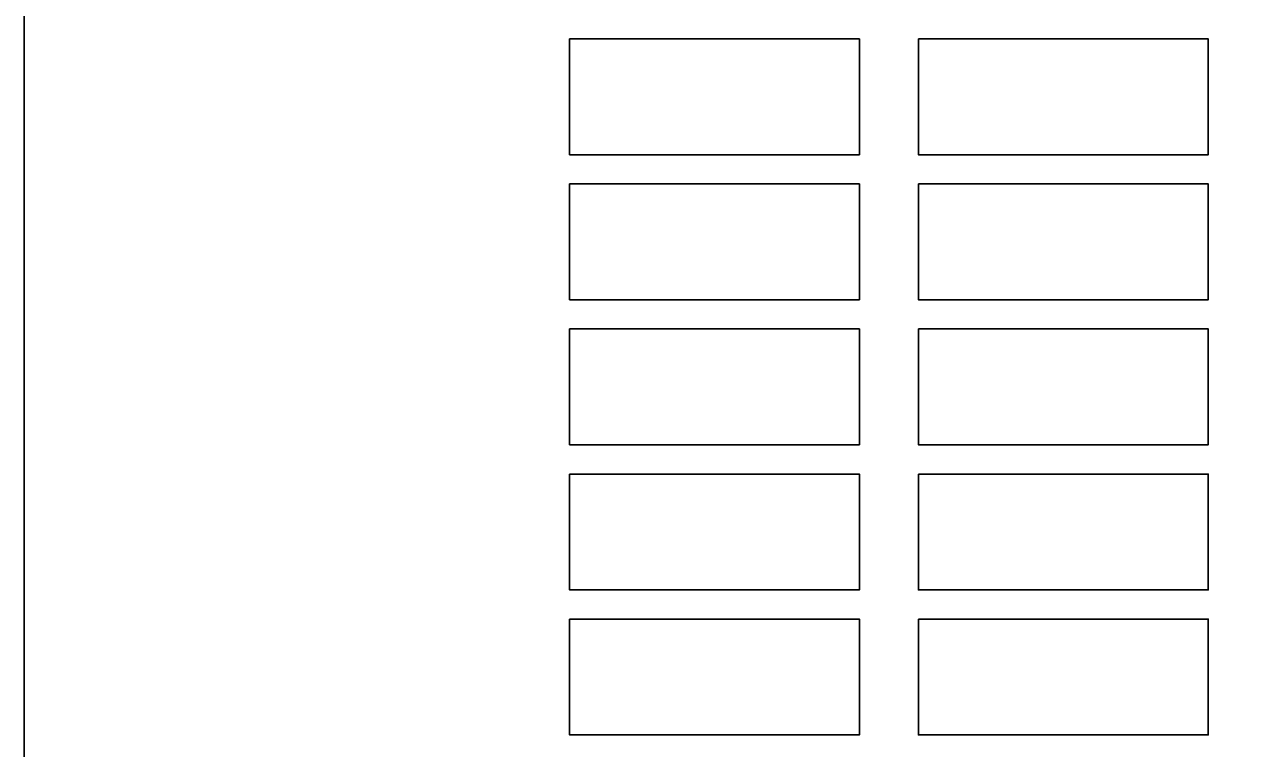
# Model space of a CAD drawing. Extents: x -449577 to -425530, y -1150048 to -1121091.
# Drawn here: x -443521.8 to -443085.5, y -1149314.6 to -1149054.4 of the extents above; entities that cross this region are included whole.
import ezdxf

# ---------------------------------------------------------------- set-up
doc = ezdxf.new("R2010")
doc.units = 0
doc.layers.add('Vrstva 1', color=7, linetype='Continuous')

msp = doc.modelspace()

# ---------------------------------------------------------------- linework, layer by layer
at = {"layer": 'Vrstva 1'}
for points in [[(-441021.77, -1148048.33), (-441021.77, -1150048.33), (-443521.77, -1150048.33), (-443521.77, -1148048.33)], [(-441021.77, -1148048.33), (-441021.77, -1150048.33), (-443521.77, -1150048.33), (-443521.77, -1148048.33)], [(-441021.77, -1148048.33), (-441021.77, -1150048.33), (-443521.77, -1150048.33), (-443521.77, -1148048.33)], [(-441021.77, -1148048.33), (-441021.77, -1150048.33), (-443521.77, -1150048.33), (-443521.77, -1148048.33)], [(-441021.77, -1148048.33), (-441021.77, -1150048.33), (-443521.77, -1150048.33), (-443521.77, -1148048.33)], [(-441021.77, -1148048.33), (-441021.77, -1150048.33), (-443521.77, -1150048.33), (-443521.77, -1148048.33)], [(-441021.77, -1148048.33), (-441021.77, -1150048.33), (-443521.77, -1150048.33), (-443521.77, -1148048.33)], [(-441021.77, -1148048.33), (-441021.77, -1150048.33), (-443521.77, -1150048.33), (-443521.77, -1148048.33)], [(-441021.77, -1148048.33), (-441021.77, -1150048.33), (-443521.77, -1150048.33), (-443521.77, -1148048.33)], [(-441021.77, -1148048.33), (-441021.77, -1150048.33), (-443521.77, -1150048.33), (-443521.77, -1148048.33)], [(-441021.77, -1148048.33), (-441021.77, -1150048.33), (-443521.77, -1150048.33), (-443521.77, -1148048.33)], [(-441021.77, -1148048.33), (-441021.77, -1150048.33), (-443521.77, -1150048.33), (-443521.77, -1148048.33)], [(-441021.77, -1148048.33), (-441021.77, -1150048.33), (-443521.77, -1150048.33), (-443521.77, -1148048.33)], [(-441021.77, -1148048.33), (-441021.77, -1150048.33), (-443521.77, -1150048.33), (-443521.77, -1148048.33)], [(-441021.77, -1148048.33), (-441021.77, -1150048.33), (-443521.77, -1150048.33), (-443521.77, -1148048.33)], [(-441021.77, -1148048.33), (-441021.77, -1150048.33), (-443521.77, -1150048.33), (-443521.77, -1148048.33)], [(-441021.77, -1148048.33), (-441021.77, -1150048.33), (-443521.77, -1150048.33), (-443521.77, -1148048.33)], [(-441021.77, -1148048.33), (-441021.77, -1150048.33), (-443521.77, -1150048.33), (-443521.77, -1148048.33)], [(-441021.77, -1148048.33), (-441021.77, -1150048.33), (-443521.77, -1150048.33), (-443521.77, -1148048.33)], [(-441021.77, -1148048.33), (-441021.77, -1150048.33), (-443521.77, -1150048.33), (-443521.77, -1148048.33)], [(-441021.77, -1148048.33), (-441021.77, -1150048.33), (-443521.77, -1150048.33), (-443521.77, -1148048.33)], [(-441021.77, -1148048.33), (-441021.77, -1150048.33), (-443521.77, -1150048.33), (-443521.77, -1148048.33)], [(-441021.77, -1148048.33), (-441021.77, -1150048.33), (-443521.77, -1150048.33), (-443521.77, -1148048.33)], [(-441021.77, -1148048.33), (-441021.77, -1150048.33), (-443521.77, -1150048.33), (-443521.77, -1148048.33)], [(-441021.77, -1148048.33), (-441021.77, -1150048.33), (-443521.77, -1150048.33), (-443521.77, -1148048.33)], [(-441021.77, -1148048.33), (-441021.77, -1150048.33), (-443521.77, -1150048.33), (-443521.77, -1148048.33)], [(-441021.77, -1148048.33), (-441021.77, -1150048.33), (-443521.77, -1150048.33), (-443521.77, -1148048.33)], [(-441021.77, -1148048.33), (-441021.77, -1150048.33), (-443521.77, -1150048.33), (-443521.77, -1148048.33)], [(-441021.77, -1148048.33), (-441021.77, -1150048.33), (-443521.77, -1150048.33), (-443521.77, -1148048.33)], [(-441021.77, -1148048.33), (-441021.77, -1150048.33), (-443521.77, -1150048.33), (-443521.77, -1148048.33)], [(-441021.77, -1148048.33), (-441021.77, -1150048.33), (-443521.77, -1150048.33), (-443521.77, -1148048.33)], [(-441021.77, -1148048.33), (-441021.77, -1150048.33), (-443521.77, -1150048.33), (-443521.77, -1148048.33)], [(-443326.02, -1149059.66), (-443222.02, -1149059.66), (-443222.02, -1149101.26), (-443326.02, -1149101.26)], [(-443326.02, -1149059.66), (-443222.02, -1149059.66), (-443222.02, -1149101.26), (-443326.02, -1149101.26)], [(-443326.02, -1149059.66), (-443222.02, -1149059.66), (-443222.02, -1149101.26), (-443326.02, -1149101.26)], [(-443326.02, -1149059.66), (-443222.02, -1149059.66), (-443222.02, -1149101.26), (-443326.02, -1149101.26)], [(-443326.02, -1149059.66), (-443222.02, -1149059.66), (-443222.02, -1149101.26), (-443326.02, -1149101.26)], [(-443326.02, -1149059.66), (-443222.02, -1149059.66), (-443222.02, -1149101.26), (-443326.02, -1149101.26)], [(-443326.02, -1149059.66), (-443222.02, -1149059.66), (-443222.02, -1149101.26), (-443326.02, -1149101.26)], [(-443326.02, -1149059.66), (-443222.02, -1149059.66), (-443222.02, -1149101.26), (-443326.02, -1149101.26)], [(-443326.02, -1149059.66), (-443222.02, -1149059.66), (-443222.02, -1149101.26), (-443326.02, -1149101.26)], [(-443326.02, -1149059.66), (-443222.02, -1149059.66), (-443222.02, -1149101.26), (-443326.02, -1149101.26)], [(-443326.02, -1149059.66), (-443222.02, -1149059.66), (-443222.02, -1149101.26), (-443326.02, -1149101.26)], [(-443326.02, -1149059.66), (-443222.02, -1149059.66), (-443222.02, -1149101.26), (-443326.02, -1149101.26)], [(-443326.02, -1149059.66), (-443222.02, -1149059.66), (-443222.02, -1149101.26), (-443326.02, -1149101.26)], [(-443326.02, -1149059.66), (-443222.02, -1149059.66), (-443222.02, -1149101.26), (-443326.02, -1149101.26)], [(-443326.02, -1149059.66), (-443222.02, -1149059.66), (-443222.02, -1149101.26), (-443326.02, -1149101.26)], [(-443326.02, -1149059.66), (-443222.02, -1149059.66), (-443222.02, -1149101.26), (-443326.02, -1149101.26)], [(-443200.82, -1149059.66), (-443096.82, -1149059.66), (-443096.82, -1149101.26), (-443200.82, -1149101.26)], [(-443200.82, -1149059.66), (-443096.82, -1149059.66), (-443096.82, -1149101.26), (-443200.82, -1149101.26)], [(-443200.82, -1149059.66), (-443096.82, -1149059.66), (-443096.82, -1149101.26), (-443200.82, -1149101.26)], [(-443200.82, -1149059.66), (-443096.82, -1149059.66), (-443096.82, -1149101.26), (-443200.82, -1149101.26)], [(-443200.82, -1149059.66), (-443096.82, -1149059.66), (-443096.82, -1149101.26), (-443200.82, -1149101.26)], [(-443200.82, -1149059.66), (-443096.82, -1149059.66), (-443096.82, -1149101.26), (-443200.82, -1149101.26)], [(-443200.82, -1149059.66), (-443096.82, -1149059.66), (-443096.82, -1149101.26), (-443200.82, -1149101.26)], [(-443200.82, -1149059.66), (-443096.82, -1149059.66), (-443096.82, -1149101.26), (-443200.82, -1149101.26)], [(-443200.82, -1149059.66), (-443096.82, -1149059.66), (-443096.82, -1149101.26), (-443200.82, -1149101.26)], [(-443200.82, -1149059.66), (-443096.82, -1149059.66), (-443096.82, -1149101.26), (-443200.82, -1149101.26)], [(-443200.82, -1149059.66), (-443096.82, -1149059.66), (-443096.82, -1149101.26), (-443200.82, -1149101.26)], [(-443200.82, -1149059.66), (-443096.82, -1149059.66), (-443096.82, -1149101.26), (-443200.82, -1149101.26)], [(-443200.82, -1149059.66), (-443096.82, -1149059.66), (-443096.82, -1149101.26), (-443200.82, -1149101.26)], [(-443200.82, -1149059.66), (-443096.82, -1149059.66), (-443096.82, -1149101.26), (-443200.82, -1149101.26)], [(-443200.82, -1149059.66), (-443096.82, -1149059.66), (-443096.82, -1149101.26), (-443200.82, -1149101.26)], [(-443200.82, -1149059.66), (-443096.82, -1149059.66), (-443096.82, -1149101.26), (-443200.82, -1149101.26)], [(-443326.02, -1149111.75), (-443222.02, -1149111.75), (-443222.02, -1149153.35), (-443326.02, -1149153.35)], [(-443326.02, -1149111.75), (-443222.02, -1149111.75), (-443222.02, -1149153.35), (-443326.02, -1149153.35)], [(-443326.02, -1149111.75), (-443222.02, -1149111.75), (-443222.02, -1149153.35), (-443326.02, -1149153.35)], [(-443326.02, -1149111.75), (-443222.02, -1149111.75), (-443222.02, -1149153.35), (-443326.02, -1149153.35)], [(-443326.02, -1149111.75), (-443222.02, -1149111.75), (-443222.02, -1149153.35), (-443326.02, -1149153.35)], [(-443326.02, -1149111.75), (-443222.02, -1149111.75), (-443222.02, -1149153.35), (-443326.02, -1149153.35)], [(-443326.02, -1149111.75), (-443222.02, -1149111.75), (-443222.02, -1149153.35), (-443326.02, -1149153.35)], [(-443326.02, -1149111.75), (-443222.02, -1149111.75), (-443222.02, -1149153.35), (-443326.02, -1149153.35)], [(-443326.02, -1149111.75), (-443222.02, -1149111.75), (-443222.02, -1149153.35), (-443326.02, -1149153.35)], [(-443326.02, -1149111.75), (-443222.02, -1149111.75), (-443222.02, -1149153.35), (-443326.02, -1149153.35)], [(-443326.02, -1149111.75), (-443222.02, -1149111.75), (-443222.02, -1149153.35), (-443326.02, -1149153.35)], [(-443326.02, -1149111.75), (-443222.02, -1149111.75), (-443222.02, -1149153.35), (-443326.02, -1149153.35)], [(-443326.02, -1149111.75), (-443222.02, -1149111.75), (-443222.02, -1149153.35), (-443326.02, -1149153.35)], [(-443326.02, -1149111.75), (-443222.02, -1149111.75), (-443222.02, -1149153.35), (-443326.02, -1149153.35)], [(-443326.02, -1149111.75), (-443222.02, -1149111.75), (-443222.02, -1149153.35), (-443326.02, -1149153.35)], [(-443326.02, -1149111.75), (-443222.02, -1149111.75), (-443222.02, -1149153.35), (-443326.02, -1149153.35)], [(-443200.82, -1149111.75), (-443096.82, -1149111.75), (-443096.82, -1149153.35), (-443200.82, -1149153.35)], [(-443200.82, -1149111.75), (-443096.82, -1149111.75), (-443096.82, -1149153.35), (-443200.82, -1149153.35)], [(-443200.82, -1149111.75), (-443096.82, -1149111.75), (-443096.82, -1149153.35), (-443200.82, -1149153.35)], [(-443200.82, -1149111.75), (-443096.82, -1149111.75), (-443096.82, -1149153.35), (-443200.82, -1149153.35)], [(-443200.82, -1149111.75), (-443096.82, -1149111.75), (-443096.82, -1149153.35), (-443200.82, -1149153.35)], [(-443200.82, -1149111.75), (-443096.82, -1149111.75), (-443096.82, -1149153.35), (-443200.82, -1149153.35)], [(-443200.82, -1149111.75), (-443096.82, -1149111.75), (-443096.82, -1149153.35), (-443200.82, -1149153.35)], [(-443200.82, -1149111.75), (-443096.82, -1149111.75), (-443096.82, -1149153.35), (-443200.82, -1149153.35)], [(-443200.82, -1149111.75), (-443096.82, -1149111.75), (-443096.82, -1149153.35), (-443200.82, -1149153.35)], [(-443200.82, -1149111.75), (-443096.82, -1149111.75), (-443096.82, -1149153.35), (-443200.82, -1149153.35)], [(-443200.82, -1149111.75), (-443096.82, -1149111.75), (-443096.82, -1149153.35), (-443200.82, -1149153.35)], [(-443200.82, -1149111.75), (-443096.82, -1149111.75), (-443096.82, -1149153.35), (-443200.82, -1149153.35)], [(-443200.82, -1149111.75), (-443096.82, -1149111.75), (-443096.82, -1149153.35), (-443200.82, -1149153.35)], [(-443200.82, -1149111.75), (-443096.82, -1149111.75), (-443096.82, -1149153.35), (-443200.82, -1149153.35)], [(-443200.82, -1149111.75), (-443096.82, -1149111.75), (-443096.82, -1149153.35), (-443200.82, -1149153.35)], [(-443200.82, -1149111.75), (-443096.82, -1149111.75), (-443096.82, -1149153.35), (-443200.82, -1149153.35)], [(-443326.02, -1149163.85), (-443222.02, -1149163.85), (-443222.02, -1149205.45), (-443326.02, -1149205.45)], [(-443326.02, -1149163.85), (-443222.02, -1149163.85), (-443222.02, -1149205.45), (-443326.02, -1149205.45)], [(-443326.02, -1149163.85), (-443222.02, -1149163.85), (-443222.02, -1149205.45), (-443326.02, -1149205.45)], [(-443326.02, -1149163.85), (-443222.02, -1149163.85), (-443222.02, -1149205.45), (-443326.02, -1149205.45)], [(-443326.02, -1149163.85), (-443222.02, -1149163.85), (-443222.02, -1149205.45), (-443326.02, -1149205.45)], [(-443326.02, -1149163.85), (-443222.02, -1149163.85), (-443222.02, -1149205.45), (-443326.02, -1149205.45)], [(-443326.02, -1149163.85), (-443222.02, -1149163.85), (-443222.02, -1149205.45), (-443326.02, -1149205.45)], [(-443326.02, -1149163.85), (-443222.02, -1149163.85), (-443222.02, -1149205.45), (-443326.02, -1149205.45)], [(-443326.02, -1149163.85), (-443222.02, -1149163.85), (-443222.02, -1149205.45), (-443326.02, -1149205.45)], [(-443326.02, -1149163.85), (-443222.02, -1149163.85), (-443222.02, -1149205.45), (-443326.02, -1149205.45)], [(-443326.02, -1149163.85), (-443222.02, -1149163.85), (-443222.02, -1149205.45), (-443326.02, -1149205.45)], [(-443326.02, -1149163.85), (-443222.02, -1149163.85), (-443222.02, -1149205.45), (-443326.02, -1149205.45)], [(-443326.02, -1149163.85), (-443222.02, -1149163.85), (-443222.02, -1149205.45), (-443326.02, -1149205.45)], [(-443326.02, -1149163.85), (-443222.02, -1149163.85), (-443222.02, -1149205.45), (-443326.02, -1149205.45)], [(-443326.02, -1149163.85), (-443222.02, -1149163.85), (-443222.02, -1149205.45), (-443326.02, -1149205.45)], [(-443326.02, -1149163.85), (-443222.02, -1149163.85), (-443222.02, -1149205.45), (-443326.02, -1149205.45)], [(-443200.82, -1149163.85), (-443096.82, -1149163.85), (-443096.82, -1149205.45), (-443200.82, -1149205.45)], [(-443200.82, -1149163.85), (-443096.82, -1149163.85), (-443096.82, -1149205.45), (-443200.82, -1149205.45)], [(-443200.82, -1149163.85), (-443096.82, -1149163.85), (-443096.82, -1149205.45), (-443200.82, -1149205.45)], [(-443200.82, -1149163.85), (-443096.82, -1149163.85), (-443096.82, -1149205.45), (-443200.82, -1149205.45)], [(-443200.82, -1149163.85), (-443096.82, -1149163.85), (-443096.82, -1149205.45), (-443200.82, -1149205.45)], [(-443200.82, -1149163.85), (-443096.82, -1149163.85), (-443096.82, -1149205.45), (-443200.82, -1149205.45)], [(-443200.82, -1149163.85), (-443096.82, -1149163.85), (-443096.82, -1149205.45), (-443200.82, -1149205.45)], [(-443200.82, -1149163.85), (-443096.82, -1149163.85), (-443096.82, -1149205.45), (-443200.82, -1149205.45)], [(-443200.82, -1149163.85), (-443096.82, -1149163.85), (-443096.82, -1149205.45), (-443200.82, -1149205.45)], [(-443200.82, -1149163.85), (-443096.82, -1149163.85), (-443096.82, -1149205.45), (-443200.82, -1149205.45)], [(-443200.82, -1149163.85), (-443096.82, -1149163.85), (-443096.82, -1149205.45), (-443200.82, -1149205.45)], [(-443200.82, -1149163.85), (-443096.82, -1149163.85), (-443096.82, -1149205.45), (-443200.82, -1149205.45)], [(-443200.82, -1149163.85), (-443096.82, -1149163.85), (-443096.82, -1149205.45), (-443200.82, -1149205.45)], [(-443200.82, -1149163.85), (-443096.82, -1149163.85), (-443096.82, -1149205.45), (-443200.82, -1149205.45)], [(-443200.82, -1149163.85), (-443096.82, -1149163.85), (-443096.82, -1149205.45), (-443200.82, -1149205.45)], [(-443200.82, -1149163.85), (-443096.82, -1149163.85), (-443096.82, -1149205.45), (-443200.82, -1149205.45)], [(-443326.02, -1149215.94), (-443222.02, -1149215.94), (-443222.02, -1149257.54), (-443326.02, -1149257.54)], [(-443326.02, -1149215.94), (-443222.02, -1149215.94), (-443222.02, -1149257.54), (-443326.02, -1149257.54)], [(-443326.02, -1149215.94), (-443222.02, -1149215.94), (-443222.02, -1149257.54), (-443326.02, -1149257.54)], [(-443326.02, -1149215.94), (-443222.02, -1149215.94), (-443222.02, -1149257.54), (-443326.02, -1149257.54)], [(-443326.02, -1149215.94), (-443222.02, -1149215.94), (-443222.02, -1149257.54), (-443326.02, -1149257.54)], [(-443326.02, -1149215.94), (-443222.02, -1149215.94), (-443222.02, -1149257.54), (-443326.02, -1149257.54)], [(-443326.02, -1149215.94), (-443222.02, -1149215.94), (-443222.02, -1149257.54), (-443326.02, -1149257.54)], [(-443326.02, -1149215.94), (-443222.02, -1149215.94), (-443222.02, -1149257.54), (-443326.02, -1149257.54)], [(-443326.02, -1149215.94), (-443222.02, -1149215.94), (-443222.02, -1149257.54), (-443326.02, -1149257.54)], [(-443326.02, -1149215.94), (-443222.02, -1149215.94), (-443222.02, -1149257.54), (-443326.02, -1149257.54)], [(-443326.02, -1149215.94), (-443222.02, -1149215.94), (-443222.02, -1149257.54), (-443326.02, -1149257.54)], [(-443326.02, -1149215.94), (-443222.02, -1149215.94), (-443222.02, -1149257.54), (-443326.02, -1149257.54)], [(-443326.02, -1149215.94), (-443222.02, -1149215.94), (-443222.02, -1149257.54), (-443326.02, -1149257.54)], [(-443326.02, -1149215.94), (-443222.02, -1149215.94), (-443222.02, -1149257.54), (-443326.02, -1149257.54)], [(-443326.02, -1149215.94), (-443222.02, -1149215.94), (-443222.02, -1149257.54), (-443326.02, -1149257.54)], [(-443326.02, -1149215.94), (-443222.02, -1149215.94), (-443222.02, -1149257.54), (-443326.02, -1149257.54)], [(-443200.82, -1149215.94), (-443096.82, -1149215.94), (-443096.82, -1149257.54), (-443200.82, -1149257.54)], [(-443200.82, -1149215.94), (-443096.82, -1149215.94), (-443096.82, -1149257.54), (-443200.82, -1149257.54)], [(-443200.82, -1149215.94), (-443096.82, -1149215.94), (-443096.82, -1149257.54), (-443200.82, -1149257.54)], [(-443200.82, -1149215.94), (-443096.82, -1149215.94), (-443096.82, -1149257.54), (-443200.82, -1149257.54)], [(-443200.82, -1149215.94), (-443096.82, -1149215.94), (-443096.82, -1149257.54), (-443200.82, -1149257.54)], [(-443200.82, -1149215.94), (-443096.82, -1149215.94), (-443096.82, -1149257.54), (-443200.82, -1149257.54)], [(-443200.82, -1149215.94), (-443096.82, -1149215.94), (-443096.82, -1149257.54), (-443200.82, -1149257.54)], [(-443200.82, -1149215.94), (-443096.82, -1149215.94), (-443096.82, -1149257.54), (-443200.82, -1149257.54)], [(-443200.82, -1149215.94), (-443096.82, -1149215.94), (-443096.82, -1149257.54), (-443200.82, -1149257.54)], [(-443200.82, -1149215.94), (-443096.82, -1149215.94), (-443096.82, -1149257.54), (-443200.82, -1149257.54)], [(-443200.82, -1149215.94), (-443096.82, -1149215.94), (-443096.82, -1149257.54), (-443200.82, -1149257.54)], [(-443200.82, -1149215.94), (-443096.82, -1149215.94), (-443096.82, -1149257.54), (-443200.82, -1149257.54)], [(-443200.82, -1149215.94), (-443096.82, -1149215.94), (-443096.82, -1149257.54), (-443200.82, -1149257.54)], [(-443200.82, -1149215.94), (-443096.82, -1149215.94), (-443096.82, -1149257.54), (-443200.82, -1149257.54)], [(-443200.82, -1149215.94), (-443096.82, -1149215.94), (-443096.82, -1149257.54), (-443200.82, -1149257.54)], [(-443200.82, -1149215.94), (-443096.82, -1149215.94), (-443096.82, -1149257.54), (-443200.82, -1149257.54)], [(-443326.02, -1149268.03), (-443222.02, -1149268.03), (-443222.02, -1149309.63), (-443326.02, -1149309.63)], [(-443326.02, -1149268.03), (-443222.02, -1149268.03), (-443222.02, -1149309.63), (-443326.02, -1149309.63)], [(-443326.02, -1149268.03), (-443222.02, -1149268.03), (-443222.02, -1149309.63), (-443326.02, -1149309.63)], [(-443326.02, -1149268.03), (-443222.02, -1149268.03), (-443222.02, -1149309.63), (-443326.02, -1149309.63)], [(-443326.02, -1149268.03), (-443222.02, -1149268.03), (-443222.02, -1149309.63), (-443326.02, -1149309.63)], [(-443326.02, -1149268.03), (-443222.02, -1149268.03), (-443222.02, -1149309.63), (-443326.02, -1149309.63)], [(-443326.02, -1149268.03), (-443222.02, -1149268.03), (-443222.02, -1149309.63), (-443326.02, -1149309.63)], [(-443326.02, -1149268.03), (-443222.02, -1149268.03), (-443222.02, -1149309.63), (-443326.02, -1149309.63)], [(-443326.02, -1149268.03), (-443222.02, -1149268.03), (-443222.02, -1149309.63), (-443326.02, -1149309.63)], [(-443326.02, -1149268.03), (-443222.02, -1149268.03), (-443222.02, -1149309.63), (-443326.02, -1149309.63)], [(-443326.02, -1149268.03), (-443222.02, -1149268.03), (-443222.02, -1149309.63), (-443326.02, -1149309.63)], [(-443326.02, -1149268.03), (-443222.02, -1149268.03), (-443222.02, -1149309.63), (-443326.02, -1149309.63)], [(-443326.02, -1149268.03), (-443222.02, -1149268.03), (-443222.02, -1149309.63), (-443326.02, -1149309.63)], [(-443326.02, -1149268.03), (-443222.02, -1149268.03), (-443222.02, -1149309.63), (-443326.02, -1149309.63)], [(-443326.02, -1149268.03), (-443222.02, -1149268.03), (-443222.02, -1149309.63), (-443326.02, -1149309.63)], [(-443326.02, -1149268.03), (-443222.02, -1149268.03), (-443222.02, -1149309.63), (-443326.02, -1149309.63)], [(-443200.82, -1149268.03), (-443096.82, -1149268.03), (-443096.82, -1149309.63), (-443200.82, -1149309.63)], [(-443200.82, -1149268.03), (-443096.82, -1149268.03), (-443096.82, -1149309.63), (-443200.82, -1149309.63)], [(-443200.82, -1149268.03), (-443096.82, -1149268.03), (-443096.82, -1149309.63), (-443200.82, -1149309.63)], [(-443200.82, -1149268.03), (-443096.82, -1149268.03), (-443096.82, -1149309.63), (-443200.82, -1149309.63)], [(-443200.82, -1149268.03), (-443096.82, -1149268.03), (-443096.82, -1149309.63), (-443200.82, -1149309.63)], [(-443200.82, -1149268.03), (-443096.82, -1149268.03), (-443096.82, -1149309.63), (-443200.82, -1149309.63)], [(-443200.82, -1149268.03), (-443096.82, -1149268.03), (-443096.82, -1149309.63), (-443200.82, -1149309.63)], [(-443200.82, -1149268.03), (-443096.82, -1149268.03), (-443096.82, -1149309.63), (-443200.82, -1149309.63)], [(-443200.82, -1149268.03), (-443096.82, -1149268.03), (-443096.82, -1149309.63), (-443200.82, -1149309.63)], [(-443200.82, -1149268.03), (-443096.82, -1149268.03), (-443096.82, -1149309.63), (-443200.82, -1149309.63)], [(-443200.82, -1149268.03), (-443096.82, -1149268.03), (-443096.82, -1149309.63), (-443200.82, -1149309.63)], [(-443200.82, -1149268.03), (-443096.82, -1149268.03), (-443096.82, -1149309.63), (-443200.82, -1149309.63)], [(-443200.82, -1149268.03), (-443096.82, -1149268.03), (-443096.82, -1149309.63), (-443200.82, -1149309.63)], [(-443200.82, -1149268.03), (-443096.82, -1149268.03), (-443096.82, -1149309.63), (-443200.82, -1149309.63)], [(-443200.82, -1149268.03), (-443096.82, -1149268.03), (-443096.82, -1149309.63), (-443200.82, -1149309.63)], [(-443200.82, -1149268.03), (-443096.82, -1149268.03), (-443096.82, -1149309.63), (-443200.82, -1149309.63)]]:
    msp.add_lwpolyline(points, close=True, dxfattribs=at)

doc.saveas('drawing.dxf')
